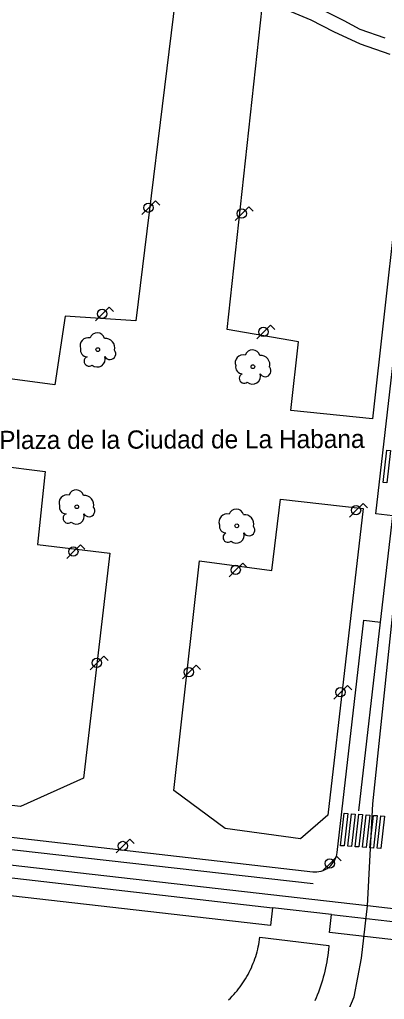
# Model space of a CAD drawing. Extents: x 282771 to 285132, y 4823109 to 4825496.
# Drawn here: x 283164.5 to 283214.4, y 4823873.2 to 4824007.3 of the extents above; entities that cross this region are included whole.
import ezdxf

# ---------------------------------------------------------------- set-up
doc = ezdxf.new("R2010")
doc.units = 0
for name, color, linetype in [('ACERA-BORDILLO', 7, 'Continuous'), ('ARBOL', 7, 'Continuous'), ('CALLE-EJE', 7, 'Continuous'), ('CALLE-TEXTO', 7, 'Continuous'), ('FAROLA', 7, 'Continuous'), ('PASO-PEATONES', 7, 'Continuous'), ('SENAL-VIARIA', 7, 'Continuous'), ('ZONA-VERDE', 7, 'Continuous')]:
    doc.layers.add(name, color=color, linetype=linetype)

msp = doc.modelspace()

# ---------------------------------------------------------------- linework, layer by layer
at = {"layer": 'ACERA-BORDILLO'}
for points in [[(283151.78, 4823896.73), (283204.62, 4823890.69), (283204.89, 4823890.67), (283205.17, 4823890.68), (283205.45, 4823890.71), (283205.74, 4823890.77), (283206.03, 4823890.86), (283206.31, 4823890.99), (283206.57, 4823891.14), (283206.83, 4823891.32), (283207.06, 4823891.52), (283207.27, 4823891.75), (283207.45, 4823892), (283207.61, 4823892.25), (283207.73, 4823892.52), (283207.83, 4823892.79), (283207.9, 4823893.06), (283207.94, 4823893.33), (283211.58, 4823925.13), (283213.87, 4823924.87), (283215.54, 4823939.42), (283213.24, 4823939.68), (283224.44, 4824037.56)], [(283289.15, 4823872.97), (283206.89, 4823882.38), (283207.17, 4823884.84), (283199.09, 4823885.76), (283198.81, 4823883.3), (283064.44, 4823898.66)]]:
    msp.add_lwpolyline(points, dxfattribs=at)
at = {"layer": 'ARBOL'}
for centre in [(283175.17, 4823962.16), (283196.41, 4823959.82), (283172.3, 4823940.65), (283194.19, 4823938.04)]:
    msp.add_circle(centre, 0.255, dxfattribs=at)
for centre, radius, start, end in [((283175.1, 4823963.42), 1.04, 15.6423, 161.3843), ((283173.84, 4823962.69), 1.1, 75.4318, 200.5561), ((283176.23, 4823962.42), 1.27, 345.0327, 95.7993), ((283173.73, 4823962.12), 0.935, 168.599, 268.1324), ((283176.84, 4823961.59), 0.797, 208.9625, 38.991), ((283196.34, 4823961.08), 1.04, 15.6423, 161.3843), ((283173.97, 4823960.57), 0.672, 113.7367, 309.4725), ((283175.11, 4823960.87), 1.09, 228.9545, 17.928), ((283195.08, 4823960.35), 1.1, 75.4318, 200.5561), ((283197.47, 4823960.08), 1.27, 345.0327, 95.7993), ((283194.97, 4823959.78), 0.935, 168.599, 268.1324), ((283198.08, 4823959.25), 0.797, 208.9625, 38.991), ((283195.21, 4823958.23), 0.672, 113.7367, 309.4725), ((283196.35, 4823958.53), 1.09, 228.9545, 17.928), ((283172.23, 4823941.91), 1.04, 15.6423, 161.3843), ((283170.97, 4823941.18), 1.1, 75.4318, 200.5561), ((283173.36, 4823940.91), 1.27, 345.0327, 95.7993), ((283170.86, 4823940.61), 0.935, 168.599, 268.1324), ((283173.97, 4823940.08), 0.797, 208.9625, 38.991), ((283194.12, 4823939.3), 1.04, 15.6423, 161.3843), ((283171.1, 4823939.06), 0.672, 113.7367, 309.4725), ((283172.24, 4823939.36), 1.09, 228.9545, 17.928), ((283192.86, 4823938.57), 1.1, 75.4318, 200.5561), ((283195.25, 4823938.3), 1.27, 345.0327, 95.7993), ((283192.75, 4823938), 0.935, 168.599, 268.1324), ((283195.86, 4823937.47), 0.797, 208.9625, 38.991), ((283192.99, 4823936.45), 0.672, 113.7367, 309.4725), ((283194.13, 4823936.75), 1.09, 228.9545, 17.928)]:
    msp.add_arc(centre, radius, start, end, dxfattribs=at)
at = {"layer": 'CALLE-EJE'}
for points in [[(283212.09, 4823886.02), (283212.83, 4823899.98), (283217.46, 4823944.27), (283224.29, 4824005.25)], [(283144.3, 4823893.74), (283143.14, 4823880.73), (283143.93, 4823874.84), (283146.42, 4823869.1), (283150.1, 4823863.63), (283155.83, 4823859.16), (283161.25, 4823856.51), (283167.6, 4823854.43), (283174.18, 4823853.36), (283180.95, 4823853.48), (283186.92, 4823854.29), (283193.59, 4823856.33), (283199.51, 4823859.37), (283204.03, 4823863.09), (283208.07, 4823868.36), (283210.26, 4823873.54), (283211.25, 4823878.83), (283212.09, 4823886.02)], [(283212.09, 4823886.02), (283144.3, 4823893.74)], [(283296.26, 4823876.19), (283212.09, 4823886.02)]]:
    msp.add_lwpolyline(points, dxfattribs=at)
at = {"layer": 'FAROLA'}
for p, q in [((283183.08, 4823982.52), (283182.14, 4823981.59)), ((283183.67, 4823981.93), (283183.08, 4823982.52)), ((283182.14, 4823981.59), (283181.21, 4823980.65)), ((283194.92, 4823980.78), (283193.99, 4823979.84)), ((283195.86, 4823981.71), (283194.92, 4823980.78)), ((283196.45, 4823981.12), (283195.86, 4823981.71)), ((283175.81, 4823967.06), (283174.88, 4823966.12)), ((283176.75, 4823967.99), (283175.81, 4823967.06)), ((283177.34, 4823967.4), (283176.75, 4823967.99)), ((283197.88, 4823964.59), (283196.95, 4823963.65)), ((283198.82, 4823965.52), (283197.88, 4823964.59)), ((283199.41, 4823964.93), (283198.82, 4823965.52)), ((283211.5, 4823941.1), (283210.56, 4823940.17)), ((283212.09, 4823940.51), (283211.5, 4823941.1)), ((283210.56, 4823940.17), (283209.63, 4823939.23)), ((283172.81, 4823935.44), (283171.87, 4823934.51)), ((283173.4, 4823934.85), (283172.81, 4823935.44)), ((283171.87, 4823934.51), (283170.94, 4823933.57)), ((283195.03, 4823932.93), (283194.09, 4823932)), ((283195.62, 4823932.34), (283195.03, 4823932.93)), ((283194.09, 4823932), (283193.16, 4823931.06)), ((283176.02, 4823920.21), (283175.08, 4823919.28)), ((283176.61, 4823919.62), (283176.02, 4823920.21)), ((283175.08, 4823919.28), (283174.15, 4823918.34)), ((283188.63, 4823918.94), (283187.69, 4823918.01)), ((283189.22, 4823918.35), (283188.63, 4823918.94)), ((283187.69, 4823918.01), (283186.76, 4823917.07)), ((283209.36, 4823916.18), (283208.42, 4823915.25)), ((283209.95, 4823915.59), (283209.36, 4823916.18)), ((283208.42, 4823915.25), (283207.49, 4823914.31)), ((283179.57, 4823895.14), (283178.63, 4823894.21)), ((283180.16, 4823894.55), (283179.57, 4823895.14)), ((283178.63, 4823894.21), (283177.7, 4823893.27)), ((283207.9, 4823892.75), (283206.96, 4823891.82)), ((283208.49, 4823892.16), (283207.9, 4823892.75)), ((283206.96, 4823891.82), (283206.03, 4823890.88))]:
    msp.add_line(p, q, dxfattribs=at)
for centre in [(283182.1, 4823981.59), (283194.88, 4823980.78), (283175.77, 4823967.06), (283197.84, 4823964.59), (283210.52, 4823940.17), (283171.83, 4823934.51), (283194.05, 4823932), (283175.04, 4823919.28), (283187.65, 4823918.01), (283208.38, 4823915.25), (283178.59, 4823894.21), (283206.92, 4823891.82)]:
    msp.add_circle(centre, 0.637, dxfattribs=at)
at = {"layer": 'PASO-PEATONES'}
for points in [[(283214.73, 4823943.92), (283214.23, 4823943.95), (283214.73, 4823948.39), (283215.23, 4823948.35)], [(283208.91, 4823894.22), (283208.41, 4823894.25), (283208.91, 4823898.69), (283209.41, 4823898.66)], [(283209.91, 4823894.15), (283209.41, 4823894.18), (283209.91, 4823898.62), (283210.41, 4823898.58)], [(283210.91, 4823894.07), (283210.41, 4823894.11), (283210.91, 4823898.55), (283211.41, 4823898.51)], [(283211.91, 4823894), (283211.41, 4823894.04), (283211.91, 4823898.48), (283212.41, 4823898.44)], [(283212.9, 4823893.93), (283212.41, 4823893.96), (283212.9, 4823898.4), (283213.4, 4823898.37)], [(283213.9, 4823893.86), (283213.4, 4823893.89), (283213.9, 4823898.33), (283214.4, 4823898.29)]]:
    msp.add_lwpolyline(points, close=True, dxfattribs=at)
at = {"layer": 'SENAL-VIARIA'}
for p, q in [((283210.92, 4823899.04), (283213.87, 4823924.87)), ((283138.6, 4823892.67), (283199.09, 4823885.76)), ((283207.17, 4823884.84), (283216.72, 4823883.75))]:
    msp.add_line(p, q, dxfattribs=at)
msp.add_lwpolyline([(283204.66, 4823889.04), (283154.41, 4823894.7)], dxfattribs=at)
at = {"layer": 'ZONA-VERDE'}
for p, q in [((283185.84, 4824010.56), (283180.36, 4823966.1)), ((283192.86, 4823964.92), (283197.68, 4824008.99)), ((283208.88, 4824007.17), (283205.5, 4824008.86)), ((283201.59, 4824008.47), (283204.32, 4824007.3)), ((283204.32, 4824007.3), (283207.45, 4824005.73)), ((283211.1, 4824005.99), (283208.88, 4824007.17)), ((283214.49, 4824004.82), (283211.1, 4824005.99)), ((283207.45, 4824005.73), (283211.1, 4824004.04)), ((283211.1, 4824004.04), (283215.14, 4824002.6)), ((283218.18, 4824001.48), (283212.79, 4823952.67)), ((283170.72, 4823966.75), (283169.29, 4823957.36)), ((283180.36, 4823966.1), (283170.72, 4823966.75)), ((283202.63, 4823963.23), (283192.86, 4823964.92)), ((283201.59, 4823953.84), (283202.63, 4823963.23)), ((283169.29, 4823957.36), (283158.34, 4823958.8)), ((283212.79, 4823952.67), (283201.59, 4823953.84)), ((283156.39, 4823946.93), (283167.98, 4823945.49)), ((283167.98, 4823945.49), (283166.94, 4823935.46)), ((283199, 4823931.94), (283200.17, 4823941.71)), ((283200.17, 4823941.71), (283211.5, 4823940.41)), ((283211.5, 4823940.41), (283206.68, 4823898.43)), ((283166.94, 4823935.46), (283176.84, 4823934.28)), ((283176.84, 4823934.28), (283173.2, 4823903.51)), ((283185.57, 4823901.82), (283189.09, 4823933.24)), ((283189.09, 4823933.24), (283199, 4823931.94)), ((283173.2, 4823903.51), (283164.6, 4823899.6)), ((283192.61, 4823896.6), (283185.57, 4823901.82)), ((283164.6, 4823899.6), (283154.95, 4823900.78)), ((283206.68, 4823898.43), (283202.9, 4823895.17)), ((283202.9, 4823895.17), (283192.61, 4823896.6)), ((283197.27, 4823881.06), (283197.32, 4823881.39)), ((283197.32, 4823881.39), (283197.37, 4823881.73)), ((283197.37, 4823881.73), (283206.79, 4823880.6)), ((283196.98, 4823879.74), (283197.07, 4823880.07)), ((283197.07, 4823880.07), (283197.14, 4823880.4)), ((283197.14, 4823880.4), (283197.21, 4823880.73)), ((283197.21, 4823880.73), (283197.27, 4823881.06)), ((283206.74, 4823880.06), (283206.69, 4823879.63)), ((283206.78, 4823880.49), (283206.74, 4823880.06)), ((283206.79, 4823880.6), (283206.78, 4823880.49)), ((283196.57, 4823878.46), (283196.69, 4823878.78)), ((283196.69, 4823878.78), (283196.79, 4823879.1)), ((283196.79, 4823879.1), (283196.89, 4823879.42)), ((283196.89, 4823879.42), (283196.98, 4823879.74)), ((283206.58, 4823878.78), (283206.51, 4823878.35)), ((283206.64, 4823879.21), (283206.58, 4823878.78)), ((283206.69, 4823879.63), (283206.64, 4823879.21)), ((283195.89, 4823876.92), (283196.04, 4823877.22)), ((283196.04, 4823877.22), (283196.19, 4823877.53)), ((283196.19, 4823877.53), (283196.32, 4823877.83)), ((283196.32, 4823877.83), (283196.45, 4823878.15)), ((283196.45, 4823878.15), (283196.57, 4823878.46)), ((283206.34, 4823877.51), (283206.25, 4823877.09)), ((283206.43, 4823877.93), (283206.34, 4823877.51)), ((283206.51, 4823878.35), (283206.43, 4823877.93)), ((283195.22, 4823875.75), (283195.4, 4823876.04)), ((283195.4, 4823876.04), (283195.57, 4823876.33)), ((283195.57, 4823876.33), (283195.74, 4823876.62)), ((283195.74, 4823876.62), (283195.89, 4823876.92)), ((283205.91, 4823875.84), (283205.79, 4823875.42)), ((283206.03, 4823876.25), (283205.91, 4823875.84)), ((283206.14, 4823876.67), (283206.03, 4823876.25)), ((283206.25, 4823877.09), (283206.14, 4823876.67)), ((283194.23, 4823874.39), (283194.44, 4823874.65)), ((283194.44, 4823874.65), (283194.65, 4823874.92)), ((283194.65, 4823874.92), (283194.84, 4823875.19)), ((283194.84, 4823875.19), (283195.04, 4823875.47)), ((283195.04, 4823875.47), (283195.22, 4823875.75)), ((283205.52, 4823874.61), (283205.37, 4823874.2)), ((283205.66, 4823875.01), (283205.52, 4823874.61)), ((283205.79, 4823875.42), (283205.66, 4823875.01)), ((283193.08, 4823873.16), (283193.33, 4823873.39)), ((283193.33, 4823873.39), (283193.56, 4823873.64)), ((283193.56, 4823873.64), (283193.79, 4823873.88)), ((283193.79, 4823873.88), (283194.01, 4823874.13)), ((283194.01, 4823874.13), (283194.23, 4823874.39)), ((283205.05, 4823873.4), (283204.88, 4823873)), ((283205.21, 4823873.8), (283205.05, 4823873.4)), ((283205.37, 4823874.2), (283205.21, 4823873.8))]:
    msp.add_line(p, q, dxfattribs=at)

# ---------------------------------------------------------------- texts
at = {"layer": 'CALLE-TEXTO'}
msp.add_text('Plaza de la Ciudad de La Habana', height=2.5, rotation=0.1823, dxfattribs=at).set_placement((283161.69, 4823948.54))

doc.saveas('drawing.dxf')
